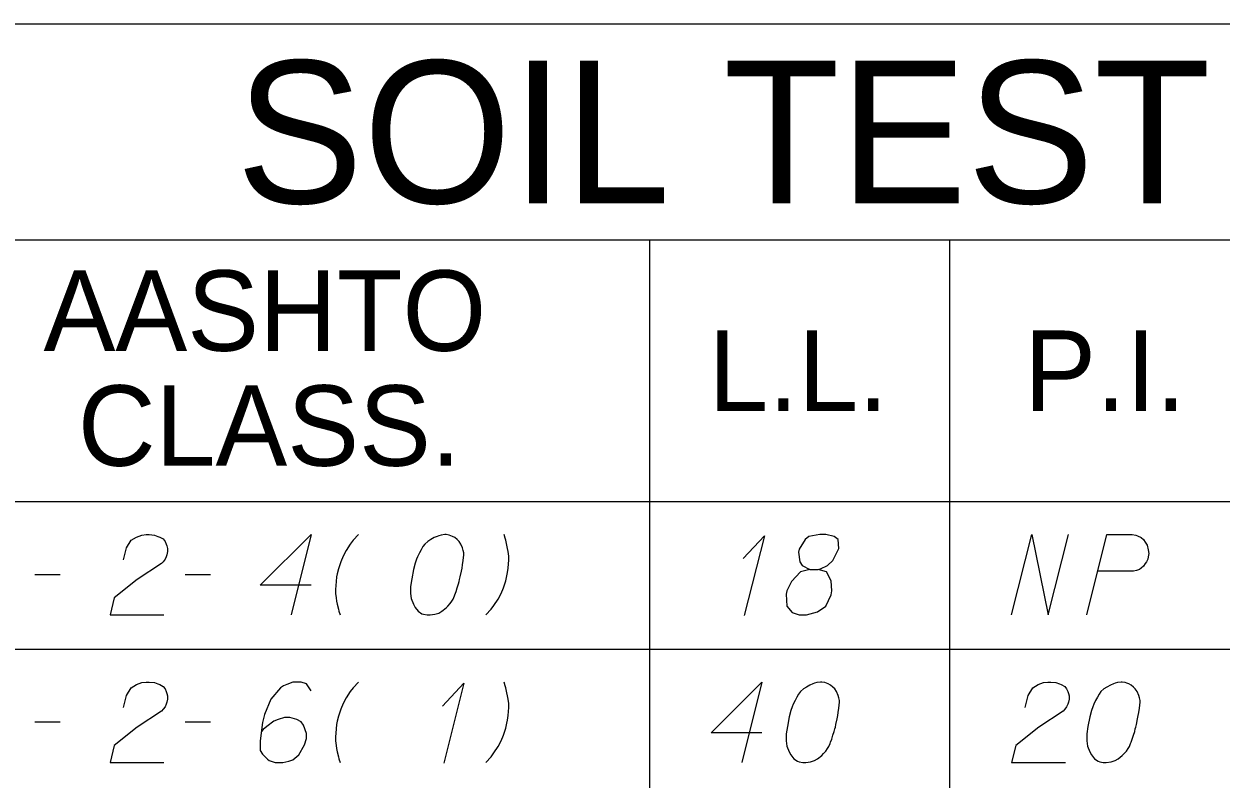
# Model space of a CAD drawing. Extents: x 2074207 to 2076812, y 516372 to 523312.
# Drawn here: x 2076453 to 2076524.4, y 520926.1 to 520971.2 of the extents above; entities that cross this region are included whole.
import ezdxf

# ---------------------------------------------------------------- set-up
doc = ezdxf.new("R2010")
doc.units = 0
for name, color, linetype in [('Prop DirtTable_ Soil Test Results - Outline (Major)', 7, 'Continuous'), ('Prop DirtTable_ Soil Test Results - Outline (Minor)', 7, 'Continuous'), ('Prop DirtTable_ Soil Test Results - Tx (Header - Large)', 7, 'Continuous'), ('Prop DirtTable_ Soil Test Results - Tx (Header - Small)', 7, 'Continuous'), ('Prop DirtTable_ Soil Test Results - Tx (Sample Data)', 7, 'Continuous')]:
    doc.layers.add(name, color=color, linetype=linetype)

msp = doc.modelspace()

# ---------------------------------------------------------------- linework, layer by layer
at = {"layer": 'Prop DirtTable_ Soil Test Results - Outline (Major)'}
for p, q in [((2076260.609, 520971.184), (2076811.903, 520971.184)), ((2076260.609, 520942.699), (2076811.903, 520942.699)), ((2076260.609, 520942.699), (2076811.903, 520942.699))]:
    msp.add_line(p, q, dxfattribs=at)
at = {"layer": 'Prop DirtTable_ Soil Test Results - Outline (Minor)'}
for p, q in [((2076260.609, 520958.299), (2076811.903, 520958.299)), ((2076490.31, 520958.299), (2076490.31, 520933.899)), ((2076508.192, 520958.299), (2076508.192, 520933.899)), ((2076260.609, 520933.899), (2076811.903, 520933.899)), ((2076260.609, 520933.899), (2076811.903, 520933.899)), ((2076490.31, 520933.899), (2076490.31, 520925.099)), ((2076508.192, 520933.899), (2076508.192, 520925.099))]:
    msp.add_line(p, q, dxfattribs=at)
at = {"layer": 'Prop DirtTable_ Soil Test Results - Tx (Sample Data)'}
for points in [[(2076458.953, 520939.218), (2076459.129, 520939.936), (2076459.412, 520940.39), (2076459.729, 520940.579), (2076460.047, 520940.692), (2076460.294, 520940.73), (2076460.47, 520940.73), (2076460.787, 520940.692), (2076460.999, 520940.617), (2076461.105, 520940.579), (2076461.317, 520940.465), (2076461.422, 520940.314), (2076461.493, 520940.163), (2076461.528, 520940.05), (2076461.563, 520939.899), (2076461.563, 520939.71), (2076461.528, 520939.521), (2076461.493, 520939.407), (2076461.422, 520939.256), (2076461.317, 520939.105), (2076461.211, 520938.991), (2076459.764, 520938.047), (2076458.389, 520936.95), (2076458.142, 520935.93), (2076461.352, 520935.93)], [(2076470.135, 520937.706), (2076467.102, 520937.706), (2076470.135, 520940.73), (2076468.936, 520935.93)], [(2076472.958, 520940.73), (2076472.64, 520940.39), (2076472.464, 520940.163), (2076472.217, 520939.785), (2076472.04, 520939.445), (2076471.899, 520939.105), (2076471.758, 520938.689), (2076471.688, 520938.387), (2076471.652, 520938.198), (2076471.617, 520937.933), (2076471.582, 520937.442), (2076471.582, 520937.215), (2076471.617, 520936.95), (2076471.652, 520936.762), (2076471.688, 520936.573), (2076471.758, 520936.27), (2076471.793, 520936.157), (2076471.864, 520935.93)], [(2076478.178, 520940.73), (2076478.108, 520940.73), (2076477.896, 520940.692), (2076477.755, 520940.654), (2076477.649, 520940.617), (2076477.473, 520940.541), (2076477.261, 520940.428), (2076477.085, 520940.314), (2076476.908, 520940.163), (2076476.803, 520940.012), (2076476.697, 520939.823), (2076476.591, 520939.634), (2076476.485, 520939.407), (2076476.415, 520939.256), (2076476.344, 520939.029), (2076476.238, 520938.651), (2076476.132, 520938.084), (2076476.062, 520937.631), (2076476.062, 520937.215), (2076476.097, 520936.913), (2076476.238, 520936.573), (2076476.344, 520936.384), (2076476.52, 520936.157), (2076476.732, 520936.006), (2076476.838, 520935.968), (2076477.049, 520935.93), (2076477.226, 520935.93), (2076477.508, 520935.968), (2076477.755, 520936.043), (2076477.931, 520936.157), (2076478.178, 520936.346), (2076478.284, 520936.459), (2076478.425, 520936.61), (2076478.531, 520936.762), (2076478.602, 520936.875), (2076478.672, 520937.064), (2076478.707, 520937.139), (2076478.778, 520937.328), (2076478.849, 520937.555), (2076478.919, 520937.782), (2076478.954, 520937.933), (2076478.99, 520938.047), (2076479.025, 520938.198), (2076479.095, 520938.538), (2076479.131, 520938.727), (2076479.166, 520938.916), (2076479.201, 520939.18), (2076479.237, 520939.521), (2076479.237, 520939.634), (2076479.201, 520939.785), (2076479.166, 520939.936), (2076479.06, 520940.163), (2076478.954, 520940.314), (2076478.849, 520940.428), (2076478.707, 520940.541), (2076478.566, 520940.617), (2076478.46, 520940.654), (2076478.355, 520940.692), (2076478.178, 520940.73)], [(2076480.542, 520935.93), (2076480.859, 520936.27), (2076481.036, 520936.497), (2076481.283, 520936.875), (2076481.459, 520937.215), (2076481.6, 520937.555), (2076481.741, 520937.971), (2076481.812, 520938.273), (2076481.847, 520938.462), (2076481.882, 520938.727), (2076481.918, 520939.218), (2076481.918, 520939.445), (2076481.882, 520939.71), (2076481.847, 520939.899), (2076481.812, 520940.087), (2076481.741, 520940.39), (2076481.706, 520940.503), (2076481.635, 520940.73)], [(2076495.887, 520939.294), (2076497.157, 520940.654), (2076495.957, 520935.892)], [(2076499.873, 520938.651), (2076500.367, 520938.651), (2076500.508, 520938.689), (2076500.931, 520938.878), (2076501.249, 520939.18), (2076501.601, 520939.899), (2076501.566, 520940.428), (2076501.319, 520940.617), (2076500.825, 520940.73), (2076500.472, 520940.73), (2076499.802, 520940.617), (2076499.591, 520940.428), (2076499.238, 520939.861), (2076499.203, 520939.672), (2076499.273, 520939.105), (2076499.414, 520938.878), (2076499.873, 520938.651), (2076499.308, 520938.5), (2076498.779, 520937.933), (2076498.497, 520937.366), (2076498.462, 520937.177), (2076498.497, 520936.459), (2076498.815, 520936.081), (2076499.238, 520935.93), (2076499.661, 520935.93), (2076500.331, 520936.119), (2076500.825, 520936.459), (2076501.143, 520937.139), (2076501.178, 520937.366), (2076501.143, 520937.971), (2076500.86, 520938.5), (2076500.367, 520938.651)], [(2076511.902, 520935.93), (2076513.101, 520940.73), (2076514.089, 520935.93), (2076515.288, 520940.73)], [(2076516.382, 520935.93), (2076517.581, 520940.73), (2076519.098, 520940.73), (2076519.31, 520940.692), (2076519.415, 520940.654), (2076519.627, 520940.541), (2076519.768, 520940.428), (2076519.874, 520940.276), (2076519.98, 520940.087), (2076520.05, 520939.823), (2076520.086, 520939.596), (2076520.05, 520939.407), (2076520.015, 520939.256), (2076519.945, 520939.105), (2076519.874, 520938.991), (2076519.768, 520938.84), (2076519.627, 520938.727), (2076519.521, 520938.651), (2076519.345, 520938.576), (2076519.169, 520938.538), (2076517.052, 520938.538)], [(2076453.662, 520938.349), (2076455.179, 520938.349)], [(2076462.622, 520938.349), (2076464.139, 520938.349)], [(2076458.953, 520930.418), (2076459.129, 520931.136), (2076459.412, 520931.59), (2076459.729, 520931.779), (2076460.047, 520931.892), (2076460.294, 520931.93), (2076460.47, 520931.93), (2076460.787, 520931.892), (2076460.999, 520931.817), (2076461.105, 520931.779), (2076461.317, 520931.665), (2076461.422, 520931.514), (2076461.493, 520931.363), (2076461.528, 520931.25), (2076461.563, 520931.099), (2076461.563, 520930.91), (2076461.528, 520930.721), (2076461.493, 520930.607), (2076461.422, 520930.456), (2076461.317, 520930.305), (2076461.211, 520930.191), (2076459.764, 520929.247), (2076458.389, 520928.15), (2076458.142, 520927.13), (2076461.352, 520927.13)], [(2076470.135, 520931.401), (2076469.853, 520931.817), (2076469.536, 520931.93), (2076469.042, 520931.93), (2076468.689, 520931.779), (2076468.478, 520931.703), (2076468.301, 520931.59), (2076467.737, 520930.91), (2076467.349, 520930.002), (2076467.243, 520929.511), (2076467.102, 520928.415), (2076467.102, 520927.848), (2076467.243, 520927.621), (2076467.525, 520927.319), (2076467.631, 520927.243), (2076467.984, 520927.13), (2076468.442, 520927.13), (2076468.795, 520927.206), (2076469.042, 520927.281), (2076469.395, 520927.584), (2076469.747, 520928.188), (2076469.853, 520928.566), (2076469.853, 520928.869), (2076469.677, 520929.36), (2076469.536, 520929.549), (2076469.289, 520929.7), (2076468.866, 520929.813), (2076468.548, 520929.813), (2076468.16, 520929.7), (2076467.913, 520929.587), (2076467.49, 520929.284), (2076467.278, 520929.095), (2076467.172, 520928.982)], [(2076472.958, 520931.93), (2076472.64, 520931.59), (2076472.464, 520931.363), (2076472.217, 520930.985), (2076472.04, 520930.645), (2076471.899, 520930.305), (2076471.758, 520929.889), (2076471.688, 520929.587), (2076471.652, 520929.398), (2076471.617, 520929.133), (2076471.582, 520928.642), (2076471.582, 520928.415), (2076471.617, 520928.15), (2076471.652, 520927.962), (2076471.688, 520927.773), (2076471.758, 520927.47), (2076471.793, 520927.357), (2076471.864, 520927.13)], [(2076477.967, 520930.494), (2076479.237, 520931.854), (2076478.037, 520927.092)], [(2076480.542, 520927.13), (2076480.859, 520927.47), (2076481.036, 520927.697), (2076481.283, 520928.075), (2076481.459, 520928.415), (2076481.6, 520928.755), (2076481.741, 520929.171), (2076481.812, 520929.473), (2076481.847, 520929.662), (2076481.882, 520929.927), (2076481.918, 520930.418), (2076481.918, 520930.645), (2076481.882, 520930.91), (2076481.847, 520931.099), (2076481.812, 520931.287), (2076481.741, 520931.59), (2076481.706, 520931.703), (2076481.635, 520931.93)], [(2076497.015, 520928.906), (2076493.982, 520928.906), (2076497.015, 520931.93), (2076495.816, 520927.13)], [(2076500.578, 520931.93), (2076500.508, 520931.93), (2076500.296, 520931.892), (2076500.155, 520931.854), (2076500.049, 520931.817), (2076499.873, 520931.741), (2076499.661, 520931.628), (2076499.485, 520931.514), (2076499.308, 520931.363), (2076499.203, 520931.212), (2076499.097, 520931.023), (2076498.991, 520930.834), (2076498.885, 520930.607), (2076498.815, 520930.456), (2076498.744, 520930.229), (2076498.638, 520929.851), (2076498.532, 520929.284), (2076498.462, 520928.831), (2076498.462, 520928.415), (2076498.497, 520928.113), (2076498.638, 520927.773), (2076498.744, 520927.584), (2076498.92, 520927.357), (2076499.132, 520927.206), (2076499.238, 520927.168), (2076499.449, 520927.13), (2076499.626, 520927.13), (2076499.908, 520927.168), (2076500.155, 520927.243), (2076500.331, 520927.357), (2076500.578, 520927.546), (2076500.684, 520927.659), (2076500.825, 520927.81), (2076500.931, 520927.962), (2076501.002, 520928.075), (2076501.072, 520928.264), (2076501.107, 520928.339), (2076501.178, 520928.528), (2076501.249, 520928.755), (2076501.319, 520928.982), (2076501.354, 520929.133), (2076501.39, 520929.247), (2076501.425, 520929.398), (2076501.495, 520929.738), (2076501.531, 520929.927), (2076501.566, 520930.116), (2076501.601, 520930.38), (2076501.637, 520930.721), (2076501.637, 520930.834), (2076501.601, 520930.985), (2076501.566, 520931.136), (2076501.46, 520931.363), (2076501.354, 520931.514), (2076501.249, 520931.628), (2076501.107, 520931.741), (2076500.966, 520931.817), (2076500.86, 520931.854), (2076500.755, 520931.892), (2076500.578, 520931.93)], [(2076512.713, 520930.418), (2076512.889, 520931.136), (2076513.172, 520931.59), (2076513.489, 520931.779), (2076513.807, 520931.892), (2076514.054, 520931.93), (2076514.23, 520931.93), (2076514.547, 520931.892), (2076514.759, 520931.817), (2076514.865, 520931.779), (2076515.077, 520931.665), (2076515.182, 520931.514), (2076515.253, 520931.363), (2076515.288, 520931.25), (2076515.323, 520931.099), (2076515.323, 520930.91), (2076515.288, 520930.721), (2076515.253, 520930.607), (2076515.182, 520930.456), (2076515.077, 520930.305), (2076514.971, 520930.191), (2076513.524, 520929.247), (2076512.149, 520928.15), (2076511.902, 520927.13), (2076515.112, 520927.13)], [(2076518.498, 520931.93), (2076518.428, 520931.93), (2076518.216, 520931.892), (2076518.075, 520931.854), (2076517.969, 520931.817), (2076517.793, 520931.741), (2076517.581, 520931.628), (2076517.405, 520931.514), (2076517.228, 520931.363), (2076517.123, 520931.212), (2076517.017, 520931.023), (2076516.911, 520930.834), (2076516.805, 520930.607), (2076516.735, 520930.456), (2076516.664, 520930.229), (2076516.558, 520929.851), (2076516.452, 520929.284), (2076516.382, 520928.831), (2076516.382, 520928.415), (2076516.417, 520928.113), (2076516.558, 520927.773), (2076516.664, 520927.584), (2076516.84, 520927.357), (2076517.052, 520927.206), (2076517.158, 520927.168), (2076517.369, 520927.13), (2076517.546, 520927.13), (2076517.828, 520927.168), (2076518.075, 520927.243), (2076518.251, 520927.357), (2076518.498, 520927.546), (2076518.604, 520927.659), (2076518.745, 520927.81), (2076518.851, 520927.962), (2076518.922, 520928.075), (2076518.992, 520928.264), (2076519.027, 520928.339), (2076519.098, 520928.528), (2076519.169, 520928.755), (2076519.239, 520928.982), (2076519.274, 520929.133), (2076519.31, 520929.247), (2076519.345, 520929.398), (2076519.415, 520929.738), (2076519.451, 520929.927), (2076519.486, 520930.116), (2076519.521, 520930.38), (2076519.557, 520930.721), (2076519.557, 520930.834), (2076519.521, 520930.985), (2076519.486, 520931.136), (2076519.38, 520931.363), (2076519.274, 520931.514), (2076519.169, 520931.628), (2076519.027, 520931.741), (2076518.886, 520931.817), (2076518.78, 520931.854), (2076518.675, 520931.892), (2076518.498, 520931.93)], [(2076453.662, 520929.549), (2076455.179, 520929.549)], [(2076462.622, 520929.549), (2076464.139, 520929.549)]]:
    msp.add_lwpolyline(points, dxfattribs=at)

# ---------------------------------------------------------------- texts
at = {"layer": 'Prop DirtTable_ Soil Test Results - Tx (Header - Large)'}
msp.add_text('SOIL TEST RESULTS', height=8.50001, dxfattribs=at).set_placement((2076465.656, 520960.492))
at = {"layer": 'Prop DirtTable_ Soil Test Results - Tx (Header - Small)'}
for s, p in [('AASHTO', (2076454.182, 520951.685)), ('L.L.', (2076493.827, 520948.099)), ('P.I.', (2076512.654, 520948.099)), ('CLASS.', (2076456.225, 520944.828))]:
    msp.add_text(s, height=4.8, dxfattribs=at).set_placement(p)

doc.saveas('drawing.dxf')
